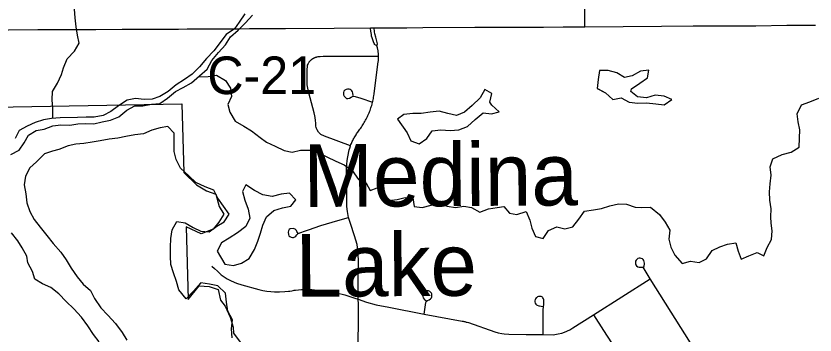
# Model space of a CAD drawing. Extents: x 0 to 34, y 0 to 22.
# Drawn here: x 5.585 to 6.189, y 15.966 to 16.207 of the extents above; entities that cross this region are included whole.
import ezdxf

# ---------------------------------------------------------------- set-up
doc = ezdxf.new("R2010")
doc.units = 0
for name, color, linetype in [('GM_X_Corporation', 7, 'Continuous'), ('GM_X_County_Road', 7, 'Continuous'), ('GM_X_County_Road_Text', 7, 'Continuous'), ('GM_X_Major_Lake', 7, 'Continuous'), ('GM_X_Major_River', 7, 'Continuous'), ('GM_X_Major_River_Text', 7, 'Continuous'), ('GM_X_Minor_Lake', 7, 'Continuous'), ('GM_X_Minor_River', 7, 'Continuous'), ('GM_X_Township_Road', 7, 'Continuous')]:
    doc.layers.add(name, color=color, linetype=linetype)

msp = doc.modelspace()

# ---------------------------------------------------------------- linework, layer by layer
at = {"layer": 'GM_X_Corporation'}
msp.add_lwpolyline([(5.49698, 16.1373), (5.71022, 16.14089), (5.71167, 16.08909), (5.72123, 16.07989), (5.72884, 16.07523), (5.73587, 16.07265), (5.73842, 16.06356), (5.74207, 16.05772), (5.73816, 16.0516), (5.73385, 16.04643), (5.72481, 16.04273), (5.7134, 16.04811), (5.71508, 15.99309), (5.7233, 16.00343), (5.73088, 16.00294), (5.73771, 16.00073), (5.73949, 15.99278), (5.74294, 15.98826), (5.74662, 15.97976), (5.74897, 15.97238), (5.7492, 15.96783), (5.75514, 15.95992)], dxfattribs=at)
at = {"layer": 'GM_X_County_Road'}
for points in [[(5.50968, 16.19604), (5.55509, 16.19647), (5.57905, 16.19681), (5.60131, 16.19703), (5.61538, 16.19709), (5.63526, 16.19719), (5.64519, 16.19724), (5.66514, 16.19733), (5.68002, 16.1974), (5.68868, 16.19744), (5.69521, 16.19747), (5.70766, 16.19753), (5.71421, 16.19756)], [(5.71421, 16.19756), (5.72227, 16.1976), (5.74, 16.19768), (5.75364, 16.19775)], [(5.75364, 16.19775), (5.76134, 16.19779), (5.77095, 16.19783), (5.78255, 16.1979), (5.78869, 16.19794), (5.82553, 16.19817), (5.85292, 16.1983), (5.85567, 16.19831), (5.86502, 16.19841), (5.8804, 16.19853), (5.89259, 16.19861), (5.93179, 16.1988), (5.93899, 16.19883), (5.95307, 16.1989), (5.96886, 16.19897), (5.98388, 16.19904), (5.99863, 16.19911), (6.01504, 16.19919), (6.07317, 16.19959), (6.09698, 16.19982), (6.11771, 16.19995), (6.14456, 16.20004), (6.16802, 16.20035), (6.1896, 16.20053)]]:
    msp.add_lwpolyline(points, dxfattribs=at)
at = {"layer": 'GM_X_Major_Lake'}
msp.add_lwpolyline([(5.74827, 15.96434), (5.74777, 15.97097), (5.74841, 15.97781), (5.74508, 15.98439), (5.74401, 15.99121), (5.74313, 15.99802), (5.73736, 16.00361), (5.7311, 16.00483), (5.72465, 16.00585), (5.7189, 15.99949), (5.71352, 15.99371), (5.70791, 16.00044), (5.7061, 16.00686), (5.7039, 16.01327), (5.7019, 16.0195), (5.7016, 16.02594), (5.70167, 16.03277), (5.70193, 16.03923), (5.70277, 16.04569), (5.70644, 16.05202), (5.7127, 16.05099), (5.71881, 16.04749), (5.72453, 16.04475), (5.73078, 16.04429), (5.73657, 16.04857), (5.74219, 16.05189), (5.74606, 16.05765), (5.73752, 16.06964), (5.73439, 16.07566), (5.72772, 16.07839), (5.72086, 16.08149), (5.71547, 16.08671), (5.70913, 16.09248), (5.7058, 16.09887), (5.70437, 16.10511), (5.70444, 16.11194), (5.70432, 16.11877), (5.69969, 16.12381), (5.69385, 16.12276), (5.68744, 16.12113), (5.68125, 16.11837), (5.67464, 16.11768), (5.66786, 16.11623), (5.66183, 16.11518), (5.65522, 16.1143), (5.64844, 16.11305), (5.6424, 16.11199), (5.63599, 16.11112), (5.62994, 16.11063), (5.6241, 16.10939), (5.61715, 16.10661), (5.61226, 16.1052), (5.60624, 16.1032), (5.60011, 16.09721), (5.59527, 16.09257), (5.59198, 16.08644), (5.59077, 16.07978), (5.59203, 16.07297), (5.5929, 16.06615), (5.59528, 16.05974), (5.59842, 16.05373), (5.60287, 16.04773), (5.6079, 16.04156), (5.61273, 16.03538), (5.61852, 16.02903), (5.6226, 16.02303), (5.62649, 16.01684), (5.63095, 16.01028), (5.63559, 16.00486), (5.64116, 16.00002), (5.6441, 15.99381), (5.64896, 15.98688), (5.65416, 15.98128), (5.65994, 15.97512), (5.66498, 15.96837), (5.66849, 15.96237)], dxfattribs=at)
at = {"layer": 'GM_X_Major_River'}
msp.add_lwpolyline([(5.64758, 15.96126), (5.64329, 15.96686), (5.63917, 15.97321), (5.6343, 15.97974), (5.62848, 15.98606), (5.62268, 15.99162), (5.61706, 15.99737), (5.61108, 16.00235), (5.60478, 16.00505), (5.59884, 16.00852), (5.59719, 16.01436), (5.59364, 16.02092), (5.59296, 16.02584), (5.58941, 16.03221), (5.58607, 16.03744), (5.58121, 16.04359)], dxfattribs=at)
at = {"layer": 'GM_X_Minor_Lake'}
for points in [[(6.04987, 16.15028), (6.0504, 16.15238), (6.05675, 16.15666), (6.06254, 16.16075), (6.06358, 16.16646), (6.05716, 16.16559), (6.05098, 16.16206), (6.04514, 16.16082), (6.03922, 16.16432), (6.03276, 16.16611), (6.02632, 16.16618), (6.02512, 16.15933), (6.02448, 16.15249)], [(6.04987, 16.15028), (6.0504, 16.15238), (6.05675, 16.15666), (6.06254, 16.16075), (6.06358, 16.16646), (6.05716, 16.16559), (6.05098, 16.16206), (6.04514, 16.16082), (6.03922, 16.16432), (6.03276, 16.16611), (6.02632, 16.16618), (6.02512, 16.15933), (6.02449, 16.15259)], [(5.9447, 16.14008), (5.94334, 16.14233), (5.94474, 16.14881), (5.93939, 16.15194), (5.9359, 16.14562), (5.92977, 16.13963), (5.92399, 16.13459), (5.91798, 16.13221), (5.91153, 16.13361), (5.90488, 16.13558), (5.89808, 16.1347), (5.89129, 16.13364), (5.88486, 16.13371), (5.87825, 16.13303), (5.8734, 16.12934), (5.88056, 16.11898)], [(6.02449, 16.15259), (6.03078, 16.14919), (6.03636, 16.14416), (6.04257, 16.1456), (6.04868, 16.14229), (6.05532, 16.14146), (6.06174, 16.14176), (6.06876, 16.14094), (6.0752, 16.14029), (6.08099, 16.14419), (6.07508, 16.14674), (6.06826, 16.14757), (6.06168, 16.14556), (6.05505, 16.1462), (6.04987, 16.15028)], [(6.02467, 16.15249), (6.03078, 16.14919), (6.03636, 16.14416), (6.04257, 16.1456), (6.04868, 16.14229), (6.05532, 16.14146), (6.06174, 16.14176), (6.06876, 16.14094), (6.0752, 16.14029), (6.08099, 16.14419), (6.07508, 16.14674), (6.06826, 16.14757), (6.06168, 16.14556), (6.05505, 16.1462), (6.04987, 16.15028)], [(5.88056, 16.11898), (5.88352, 16.11301), (5.8898, 16.11084), (5.89559, 16.11493), (5.89966, 16.1205), (5.90626, 16.12138), (5.91327, 16.12093), (5.91988, 16.12143), (5.92626, 16.12382), (5.93223, 16.12904), (5.93819, 16.13408), (5.94444, 16.13343), (5.95028, 16.13486), (5.9447, 16.14008)], [(5.88077, 16.11903), (5.88352, 16.11301), (5.8898, 16.11084), (5.89559, 16.11493), (5.89966, 16.1205), (5.90626, 16.12138), (5.91327, 16.12093), (5.91988, 16.12143), (5.92626, 16.12382), (5.93223, 16.12904), (5.93819, 16.13408), (5.94444, 16.13343), (5.95028, 16.13486), (5.9447, 16.14008)], [(5.77854, 16.07093), (5.77152, 16.07214), (5.76522, 16.07544), (5.75872, 16.07969), (5.75616, 16.07471), (5.75778, 16.06829), (5.76036, 16.06151), (5.76162, 16.0547), (5.7587, 16.04839), (5.75236, 16.04353), (5.74599, 16.03962), (5.74019, 16.03611), (5.7369, 16.02979), (5.74266, 16.01985)], [(5.77854, 16.07093), (5.77152, 16.07214), (5.76522, 16.07544), (5.75872, 16.07969), (5.75616, 16.07471), (5.75778, 16.06829), (5.76036, 16.06151), (5.76162, 16.0547), (5.7587, 16.04839), (5.75236, 16.04353), (5.74599, 16.03962), (5.74019, 16.03611), (5.7369, 16.02979), (5.74263, 16.0199)], [(5.74266, 16.01985), (5.7492, 16.01881), (5.75522, 16.02062), (5.76121, 16.02414), (5.76506, 16.03085), (5.7676, 16.03735), (5.76957, 16.04326), (5.77154, 16.04937), (5.77427, 16.05568), (5.77967, 16.06052), (5.78625, 16.06253), (5.79267, 16.06359), (5.79636, 16.0684), (5.79174, 16.07344), (5.78532, 16.07276), (5.77854, 16.07093)], [(5.74275, 16.01983), (5.7492, 16.01881), (5.75522, 16.02062), (5.76121, 16.02414), (5.76506, 16.03085), (5.7676, 16.03735), (5.76957, 16.04326), (5.77154, 16.04937), (5.77427, 16.05568), (5.77967, 16.06052), (5.78625, 16.06253), (5.79267, 16.06359), (5.79636, 16.0684), (5.79174, 16.07344), (5.78532, 16.07276), (5.77854, 16.07093)]]:
    msp.add_lwpolyline(points, dxfattribs=at)
at = {"layer": 'GM_X_Minor_River'}
for points in [[(5.75795, 16.20908), (5.75353, 16.20274), (5.75002, 16.19756), (5.74367, 16.19346), (5.73442, 16.18116), (5.72886, 16.17518), (5.72348, 16.16901), (5.7181, 16.16341), (5.71211, 16.15932), (5.70595, 16.15523), (5.69979, 16.15019), (5.69362, 16.14648), (5.68779, 16.14448), (5.68174, 16.14418), (5.67511, 16.14501), (5.66889, 16.14376), (5.66216, 16.13947), (5.65656, 16.1352), (5.65056, 16.13225), (5.64377, 16.13099), (5.63772, 16.13088), (5.6313, 16.13058), (5.61806, 16.13035), (5.61145, 16.12985), (5.60541, 16.12899), (5.59921, 16.12679), (5.5932, 16.12422), (5.58702, 16.12088), (5.5841, 16.11476)], [(5.61258, 16.13011), (5.61264, 16.13746), (5.61196, 16.1439), (5.61241, 16.15036), (5.61608, 16.15669), (5.61918, 16.16319), (5.62061, 16.16815), (5.62352, 16.17503), (5.6289, 16.18082), (5.63239, 16.18676), (5.63115, 16.19281), (5.63028, 16.19925), (5.6294, 16.20606), (5.62891, 16.21251)], [(5.58072, 16.10275), (5.5871, 16.1059), (5.59097, 16.11147), (5.59427, 16.11722), (5.60007, 16.12073), (5.60591, 16.12198), (5.61249, 16.12437), (5.61853, 16.12504), (5.62534, 16.12497), (5.63138, 16.12584), (5.63724, 16.12613), (5.64367, 16.12586), (5.64988, 16.12749), (5.6563, 16.12855), (5.66249, 16.13113), (5.66864, 16.13617), (5.67464, 16.1395), (5.68069, 16.13961), (5.6871, 16.14067), (5.69352, 16.14135), (5.69931, 16.14525), (5.70528, 16.15028), (5.71108, 16.15342), (5.71745, 16.15695), (5.7236, 16.16218), (5.72938, 16.16722), (5.73285, 16.17373), (5.73785, 16.1797), (5.74324, 16.18549), (5.74691, 16.19162), (5.75269, 16.19666), (5.75827, 16.20207), (5.76364, 16.20804)], [(5.72293, 16.1613), (5.73004, 16.16173), (5.73645, 16.1626), (5.74315, 16.15854), (5.74703, 16.15292), (5.74771, 16.14648), (5.74498, 16.14055), (5.7464, 16.13469), (5.75049, 16.12793), (5.75699, 16.12406), (5.76292, 16.12056), (5.76943, 16.11555), (5.77422, 16.11203), (5.78071, 16.10911), (5.78757, 16.10582), (5.79365, 16.10459), (5.80005, 16.10604), (5.80686, 16.10597), (5.81351, 16.104), (5.82, 16.10088), (5.82667, 16.09778), (5.83296, 16.09504), (5.83909, 16.0906), (5.84375, 16.08385), (5.84966, 16.0811), (5.8526, 16.07546), (5.85786, 16.07764), (5.86062, 16.07105), (5.86692, 16.06794), (5.87315, 16.06862), (5.87917, 16.07024), (5.88485, 16.06996), (5.88591, 16.06353), (5.89197, 16.06269), (5.89875, 16.06451), (5.90479, 16.06538), (5.91106, 16.06378), (5.91713, 16.06275), (5.92354, 16.06381), (5.92923, 16.06258), (5.93573, 16.05909), (5.9423, 16.06168), (5.94871, 16.06274), (5.95381, 16.0634), (5.95806, 16.05835), (5.96374, 16.0575), (5.9707, 16.05971), (5.97347, 16.05312), (5.9749, 16.04707), (5.97765, 16.04086), (5.98355, 16.03925), (5.9876, 16.0454), (5.99398, 16.04798), (6.00006, 16.04657), (6.00609, 16.048), (6.01052, 16.05396), (6.01477, 16.05992), (6.02156, 16.06098), (6.02759, 16.06204), (6.03398, 16.06405), (6.04058, 16.06549), (6.04664, 16.06522), (6.05311, 16.06287), (6.05803, 16.06258), (6.06483, 16.06289), (6.07155, 16.05731), (6.07581, 16.0515), (6.07932, 16.0455), (6.07868, 16.03884), (6.08012, 16.03261), (6.08325, 16.02678), (6.08865, 16.02043), (6.09505, 16.02206), (6.1015, 16.02122), (6.10713, 16.02379), (6.11136, 16.03031), (6.11718, 16.03288), (6.12301, 16.03507), (6.12942, 16.03594), (6.13104, 16.02971), (6.13342, 16.02368), (6.13924, 16.02625), (6.14562, 16.02864), (6.15059, 16.02607), (6.15294, 16.03237), (6.15642, 16.03851), (6.15687, 16.04496), (6.1562, 16.05083), (6.15593, 16.05557), (6.15601, 16.06165), (6.15514, 16.06827), (6.15484, 16.07453), (6.1553, 16.08061), (6.15613, 16.08707), (6.15526, 16.09351), (6.15743, 16.09943), (6.16437, 16.10278), (6.17115, 16.1046), (6.17732, 16.10832), (6.17758, 16.11515), (6.17766, 16.12123)], [(6.17766, 16.12123), (6.17642, 16.12746), (6.17574, 16.13352), (6.17903, 16.14022), (6.18542, 16.14242), (6.19218, 16.1452)]]:
    msp.add_lwpolyline(points, dxfattribs=at)
at = {"layer": 'GM_X_Township_Road'}
for points in [[(6.01504, 16.19919), (6.01507, 16.21264)], [(5.85776, 16.18485), (5.85753, 16.18496), (5.85661, 16.18537), (5.85611, 16.18579), (5.85569, 16.18652), (5.85511, 16.1879), (5.85457, 16.1893), (5.85409, 16.19086), (5.8538, 16.19206), (5.85358, 16.19341), (5.85323, 16.1959), (5.85296, 16.19801), (5.85292, 16.1983)], [(5.85776, 16.18485), (5.8581, 16.18643), (5.85803, 16.18744), (5.85748, 16.18944), (5.85688, 16.19138), (5.85626, 16.19378), (5.85599, 16.19545), (5.85567, 16.19831)], [(5.84351, 15.94761), (5.84374, 15.98966), (5.84369, 15.99331), (5.84362, 16.01042), (5.84382, 16.0216), (5.84372, 16.02794), (5.84275, 16.0348), (5.84094, 16.0412), (5.83774, 16.05056), (5.83633, 16.05525), (5.83545, 16.05978), (5.83505, 16.06345), (5.83492, 16.06733), (5.83487, 16.09225), (5.8353, 16.09808), (5.83568, 16.10086), (5.83683, 16.10627), (5.83718, 16.1076), (5.8378, 16.10933), (5.83815, 16.11017), (5.83848, 16.11095), (5.83882, 16.11172), (5.83917, 16.11248), (5.83953, 16.11322), (5.8399, 16.11397), (5.84029, 16.1147), (5.84069, 16.11543), (5.8411, 16.11615), (5.84152, 16.11687), (5.84196, 16.11757), (5.8424, 16.11828), (5.84287, 16.11897), (5.84334, 16.11965), (5.84382, 16.12033), (5.84432, 16.12099), (5.84493, 16.1218), (5.84552, 16.12262), (5.84609, 16.12345), (5.84665, 16.12429), (5.8472, 16.12514), (5.84773, 16.12599), (5.84824, 16.12686), (5.84875, 16.12774), (5.84923, 16.12862), (5.8497, 16.12951), (5.85016, 16.13041), (5.85059, 16.13132), (5.85102, 16.13224), (5.85142, 16.13316), (5.85181, 16.13409), (5.85219, 16.13503), (5.85255, 16.13597), (5.85289, 16.13692), (5.85321, 16.13787), (5.85352, 16.13884), (5.85381, 16.1398), (5.85409, 16.14077), (5.85444, 16.14214), (5.85468, 16.14312), (5.85489, 16.14411), (5.8551, 16.1451), (5.85528, 16.14609), (5.85544, 16.14709), (5.85566, 16.14863), (5.85881, 16.17287), (5.85886, 16.17336), (5.85891, 16.17385), (5.85895, 16.17435), (5.85899, 16.17485), (5.85903, 16.17703), (5.85894, 16.17881), (5.8589, 16.17931), (5.85884, 16.1798), (5.85878, 16.18029), (5.85871, 16.18078), (5.85863, 16.18127), (5.85854, 16.18176), (5.85844, 16.18225), (5.85834, 16.18273), (5.85822, 16.18322), (5.85776, 16.18485)], [(5.8378, 16.10933), (5.81802, 16.11648), (5.8154, 16.11776), (5.81354, 16.11956), (5.81245, 16.12127), (5.81203, 16.12233), (5.81176, 16.12318), (5.81157, 16.12421), (5.8115, 16.1264), (5.8114, 16.1283), (5.81111, 16.13061), (5.81088, 16.13193), (5.81032, 16.13413), (5.80628, 16.14923), (5.80548, 16.15274), (5.80512, 16.15533), (5.80493, 16.15843), (5.80505, 16.16717), (5.80517, 16.16907), (5.80535, 16.17031), (5.80567, 16.17108), (5.80574, 16.17124), (5.80597, 16.17168), (5.80605, 16.17183), (5.80622, 16.17211), (5.8064, 16.17239), (5.8065, 16.17253), (5.80659, 16.17266), (5.80669, 16.1728), (5.80679, 16.17293), (5.80689, 16.17307), (5.807, 16.17319), (5.80711, 16.17332), (5.80722, 16.17345), (5.80733, 16.17357), (5.80744, 16.17369), (5.80756, 16.17381), (5.80768, 16.17393), (5.8078, 16.17404), (5.80792, 16.17416), (5.80804, 16.17427), (5.80817, 16.17438), (5.8083, 16.17449), (5.80842, 16.17459), (5.80856, 16.17469), (5.80869, 16.17479), (5.80883, 16.17489), (5.80896, 16.17499), (5.8091, 16.17508), (5.80924, 16.17517), (5.80938, 16.17526), (5.80952, 16.17534), (5.80967, 16.17542), (5.80982, 16.1755), (5.80996, 16.17558), (5.81011, 16.17566), (5.81026, 16.17573), (5.81041, 16.1758), (5.81056, 16.17587), (5.81072, 16.17593), (5.81087, 16.176), (5.81103, 16.17605), (5.81118, 16.17611), (5.81134, 16.17616), (5.8115, 16.17622), (5.81166, 16.17626), (5.81182, 16.17631), (5.81198, 16.17635), (5.81214, 16.17639), (5.8123, 16.17643), (5.81247, 16.17646), (5.81336, 16.17668), (5.81491, 16.17684), (5.81707, 16.17691), (5.85583, 16.177), (5.85903, 16.17703)], [(5.83991, 16.1473), (5.83952, 16.14905), (5.83923, 16.14998), (5.83875, 16.15072), (5.8383, 16.15144), (5.83762, 16.15189), (5.83668, 16.15202), (5.83562, 16.15202), (5.83458, 16.15179), (5.83355, 16.15127), (5.83271, 16.15053), (5.83242, 16.14947), (5.83239, 16.1486), (5.83252, 16.14776), (5.83297, 16.14682), (5.83365, 16.14595), (5.83465, 16.14511), (5.83581, 16.14498), (5.83704, 16.14524), (5.83833, 16.14595), (5.83991, 16.14682), (5.8412, 16.14663), (5.84549, 16.14521), (5.85444, 16.14214)], [(5.79816, 16.04316), (5.79727, 16.04465), (5.79682, 16.04541), (5.79644, 16.04586), (5.79589, 16.04634), (5.79521, 16.04664), (5.79441, 16.04687), (5.79224, 16.04655), (5.7914, 16.04597), (5.79076, 16.04493), (5.79056, 16.04394), (5.79076, 16.04232), (5.79123, 16.04136), (5.79192, 16.04065), (5.79292, 16.04018), (5.79393, 16.04006), (5.79459, 16.0401), (5.79517, 16.04025), (5.79576, 16.04053), (5.79652, 16.04108), (5.79721, 16.04203), (5.79827, 16.04304), (5.80011, 16.04382), (5.80309, 16.04477), (5.80597, 16.04578), (5.81539, 16.049), (5.82818, 16.0529), (5.83633, 16.05525)], [(6.10678, 15.94208), (6.06445, 16.00891), (6.06005, 16.01625), (6.0596, 16.01717), (6.05992, 16.01859), (6.06027, 16.0198), (6.06036, 16.02057), (6.05984, 16.02265), (6.05933, 16.0234), (6.05883, 16.02381), (6.05775, 16.02425), (6.05689, 16.02435), (6.05609, 16.02432), (6.05532, 16.02408), (6.05463, 16.02369), (6.054, 16.02301), (6.05355, 16.02209), (6.05336, 16.02109), (6.05342, 16.02018), (6.05371, 16.01935), (6.05422, 16.01855), (6.05519, 16.0179), (6.05627, 16.01759), (6.05755, 16.01752), (6.05899, 16.01754)], [(5.73299, 16.01846), (5.73493, 16.01648), (5.73705, 16.01454), (5.7389, 16.01284), (5.74001, 16.0119), (5.74138, 16.01084), (5.74443, 16.00883), (5.74758, 16.00716), (5.7515, 16.00551), (5.75552, 16.00417), (5.76839, 16.00086), (5.77158, 16.0001), (5.77452, 15.99952), (5.77741, 15.9991), (5.78018, 15.99895), (5.78418, 15.9989), (5.78801, 15.9991), (5.791, 15.99944), (5.79199, 15.99958), (5.79349, 15.99983), (5.79442, 16), (5.79525, 16.00012), (5.79608, 16.00023), (5.80076, 16.00078), (5.80843, 16.00061), (5.81668, 15.9998), (5.82268, 15.999), (5.82723, 15.99816), (5.83356, 15.99669), (5.84107, 15.99427), (5.84369, 15.99331), (5.85, 15.99117), (5.85721, 15.98914), (5.86674, 15.98741), (5.89342, 15.98212), (5.92238, 15.97685), (5.92298, 15.97673), (5.92359, 15.97661), (5.92419, 15.97647), (5.92479, 15.97632), (5.92538, 15.97616), (5.92598, 15.97599), (5.92696, 15.97569), (5.94697, 15.96884), (5.94961, 15.96806), (5.95222, 15.96744), (5.95405, 15.96721), (5.95772, 15.96691), (5.97075, 15.96666), (5.98363, 15.96668), (5.99104, 15.96658), (5.99486, 15.96715), (5.99781, 15.96782), (5.99975, 15.96859), (6.00367, 15.97037), (6.00591, 15.97178), (6.02169, 15.98167), (6.06445, 16.00891)], [(5.89342, 15.98212), (5.8949, 15.99081), (5.89533, 15.99182), (5.89611, 15.9924), (5.89724, 15.99287), (5.89824, 15.99363), (5.89875, 15.9941), (5.899, 15.99446), (5.89932, 15.99531), (5.89942, 15.99654), (5.89928, 15.99734), (5.89905, 15.99787), (5.89852, 15.99853), (5.89779, 15.99921), (5.89691, 15.99961), (5.89601, 15.99976), (5.89498, 15.99968), (5.89397, 15.99926), (5.89322, 15.99863), (5.89266, 15.9976), (5.89249, 15.99652), (5.89259, 15.99544), (5.89289, 15.99438), (5.89347, 15.99353), (5.89415, 15.99287), (5.8953, 15.99209)], [(5.98363, 15.96668), (5.98359, 15.98552), (5.98398, 15.9893), (5.9842, 15.99126), (5.98409, 15.99284), (5.98382, 15.99361), (5.98332, 15.9945), (5.98297, 15.99492), (5.98256, 15.99525), (5.98208, 15.99544), (5.98139, 15.99556), (5.98, 15.99545), (5.97938, 15.99525), (5.97874, 15.99481), (5.97824, 15.99432), (5.97778, 15.9937), (5.97747, 15.99311), (5.97726, 15.99227), (5.97721, 15.99146), (5.97751, 15.99046), (5.97799, 15.98971), (5.9785, 15.98916), (5.97905, 15.9888), (5.98025, 15.98844), (5.98085, 15.98832), (5.98341, 15.988)], [(6.02169, 15.98167), (6.02929, 15.96974), (6.03521, 15.96045)]]:
    msp.add_lwpolyline(points, dxfattribs=at)

# ---------------------------------------------------------------- texts
at = {"layer": 'GM_X_County_Road_Text'}
msp.add_text('C-21', height=0.028409, rotation=0.00001, dxfattribs=at).set_placement((5.72945, 16.14835))
at = {"layer": 'GM_X_Major_River_Text'}
for s, rotation, p in [('Medina', 0.36704, (5.8022, 16.06302)), ('Lake', 0.36684, (5.79628, 15.99521))]:
    msp.add_text(s, height=0.047369, rotation=rotation, dxfattribs=at).set_placement(p)

doc.saveas('drawing.dxf')
